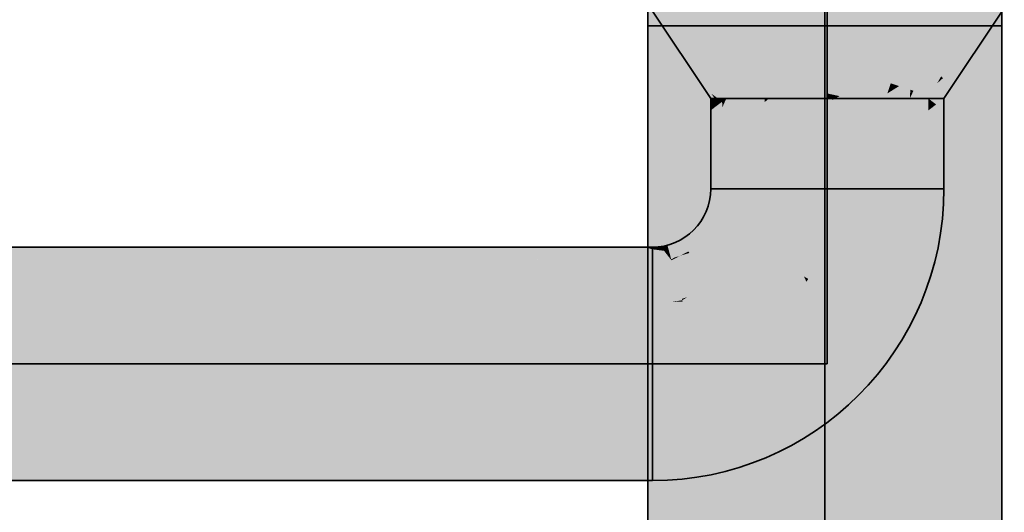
# Model space of a CAD drawing. Extents: x -459 to 541, y -543 to 550.
# Tile 87 of 577: x -399.37 to -394.48, y 250.26 to 252.7. Entities that reach past the tile are written whole.
import ezdxf

# ---------------------------------------------------------------- set-up
doc = ezdxf.new("R2010")
doc.units = 0
doc.layers.get('0').update_dxf_attribs({"lineweight": 35})
doc.layers.add('0-Shading', color=7, linetype='Continuous', lineweight=35)
doc.layers.add('H_Ruecklauf', color=5, linetype='Continuous', lineweight=35, true_color=0x0000ff)
doc.layers.add('H_Vorlauf', color=1, linetype='Continuous', lineweight=35, true_color=0xff0000)

# ---------------------------------------------------------------- blocks, each defined once
blk = doc.blocks.new('3D-Ansicht-A07ALAKR1N', base_point=(-428.9969, 201.23))
at = {"layer": '0-Shading', "color": 174, "true_color": 0x000090}
for points in [[(-396.2516, 252.6739), (-396.2216, 252.6739), (-396.2516, 253.0155), (-396.2216, 252.9566)], [(-394.5216, 252.6739), (-394.4916, 252.6739), (-394.5216, 252.9566), (-394.4916, 253.0155)], [(-396.2216, 252.6739), (-396.2516, 252.6739), (-396.2216, 249.098), (-396.2516, 249.5535)], [(-394.4916, 251.4938), (-394.4916, 252.6739), (-394.5216, 252.6739)], [(-394.5216, 249.1085), (-394.4916, 249.1085), (-394.5216, 252.6739), (-394.4916, 251.4938)]]:
    blk.add_solid(points, dxfattribs=at)
at = {"layer": '0-Shading', "color": 174, "true_color": 0x0000b0}
for points in [[(-396.2216, 252.6739), (-396.1337, 252.6739), (-396.2216, 252.9566), (-396.1337, 252.9017)], [(-394.5632, 252.6739), (-394.5216, 252.6739), (-394.5495, 252.9392), (-394.5216, 252.9566)], [(-394.6095, 252.8722), (-394.6095, 252.6739), (-394.5589, 252.7564), (-394.5632, 252.6739)], [(-396.1337, 252.2636), (-396.1337, 252.6739), (-396.2101, 252.2212), (-396.2216, 252.6739)], [(-396.1337, 249.2139), (-396.2216, 252.6739), (-396.1337, 248.218), (-396.2216, 249.098)], [(-394.6095, 252.6739), (-394.6095, 250.0939), (-394.5632, 252.6739), (-394.5632, 249.2908)], [(-394.5632, 249.0867), (-394.5216, 249.1085), (-394.5632, 252.6739), (-394.5216, 252.6739)], [(-396.1801, 251.04), (-396.1337, 251.1019), (-396.2101, 252.2212), (-396.1337, 252.2636)], [(-396.1337, 249.2139), (-396.1337, 251.1019), (-396.1801, 251.04)]]:
    blk.add_solid(points, dxfattribs=at)
at = {"layer": '0-Shading', "color": 172, "true_color": 0x0000cc}
for points in [[(-396.1337, 252.6739), (-395.9939, 252.6739), (-396.1337, 252.9017), (-395.9939, 252.8545)], [(-394.7494, 252.8545), (-394.7494, 252.6739), (-394.6355, 252.8929), (-394.6095, 252.6739)], [(-394.6346, 252.8858), (-394.6095, 252.6739), (-394.6095, 252.8722)]]:
    blk.add_solid(points, dxfattribs=at)
at = {"layer": '0-Shading', "color": 172, "true_color": 0x0000e4}
for points in [[(-395.9939, 252.6739), (-395.8116, 252.6739), (-395.9939, 252.8545), (-395.8116, 252.8183)], [(-394.9316, 252.8183), (-394.9316, 252.6739), (-394.7917, 252.8461), (-394.7494, 252.6739)], [(-394.7494, 252.6739), (-394.7494, 252.8545), (-394.7917, 252.8461)], [(-395.9939, 252.6739), (-395.8998, 252.291), (-395.8116, 252.6739), (-395.8116, 252.3038)], [(-395.9939, 252.6739), (-395.8116, 251.5292), (-395.8116, 251.932)], [(-395.9939, 252.6739), (-395.9939, 251.4938), (-395.8116, 251.5292), (-395.9812, 251.3356)], [(-394.7512, 252.19), (-394.7494, 252.6739), (-394.9316, 252.6739)], [(-394.9161, 252.1437), (-394.9316, 252.6739), (-394.9316, 252.2184)], [(-394.7544, 251.3626), (-394.7512, 252.19), (-394.9161, 252.1437), (-394.9316, 252.6739)], [(-394.7494, 252.1851), (-394.7494, 252.6739), (-394.7512, 252.19)], [(-395.8998, 252.291), (-395.8116, 251.932), (-395.8116, 252.3038)], [(-394.9316, 251.3384), (-394.883, 251.0062), (-394.9316, 252.2184), (-394.9161, 252.1437)], [(-394.7544, 251.3626), (-394.7494, 251.3384), (-394.7512, 252.19), (-394.7494, 252.1851)], [(-394.9161, 252.1437), (-394.883, 251.0062), (-394.7544, 251.3626), (-394.759, 250.1596)], [(-395.9681, 251.1712), (-395.9939, 251.4938), (-395.9939, 251.1694)], [(-395.9812, 251.3356), (-395.8116, 249.2139), (-395.8116, 251.5292)], [(-394.759, 250.1596), (-394.7494, 250.0939), (-394.7544, 251.3626), (-394.7494, 251.3384)], [(-394.9316, 249.9052), (-394.8222, 248.9233), (-394.9316, 251.3384), (-394.883, 251.0062)], [(-395.8116, 249.2139), (-395.9681, 251.1712), (-395.9939, 244.6764), (-395.9939, 251.1694)], [(-394.883, 251.0062), (-394.8222, 248.9233), (-394.759, 250.1596), (-394.7635, 248.9638)]]:
    blk.add_solid(points, dxfattribs=at)
at = {"layer": '0-Shading', "color": 5, "true_color": 0x0000f4}
for points in [[(-395.8116, 252.6739), (-395.5994, 252.6739), (-395.8116, 252.8183), (-395.5994, 252.7955)], [(-395.1439, 252.6739), (-394.9316, 252.6739), (-395.1439, 252.7955), (-394.9316, 252.8183)]]:
    blk.add_solid(points, dxfattribs=at)
at = {"layer": '0-Shading', "color": 14, "true_color": 0xa80000}
for points in [[(-396.2003, 252.7486), (-395.8611, 252.3129), (-396.1656, 252.7619), (-396.0151, 252.5791)], [(-396.0151, 252.5791), (-396.1209, 252.7619), (-396.1656, 252.7619)], [(-394.7928, 252.4231), (-394.754, 252.3819), (-394.5496, 252.7619), (-394.5174, 252.7486)], [(-394.7928, 252.4231), (-394.5496, 252.7619), (-394.5967, 252.7619)], [(-395.9029, 252.3129), (-395.8611, 252.3129), (-395.9346, 252.3369), (-396.2003, 252.7486)], [(-394.7841, 252.4139), (-394.7928, 252.4231), (-394.8127, 252.3886)], [(-394.8565, 252.3129), (-394.7841, 252.4139), (-394.8127, 252.3886)], [(-394.8565, 252.3129), (-394.7986, 252.3129), (-394.7841, 252.4139), (-394.754, 252.3819)], [(-395.9191, 252.3129), (-395.9029, 252.3129), (-395.9346, 252.3369)]]:
    blk.add_solid(points, dxfattribs=at)
at = {"layer": '0-Shading', "color": 12, "true_color": 0xc00000}
for points in [[(-395.8018, 252.3825), (-395.9811, 252.7619), (-396.0151, 252.5791), (-396.1209, 252.7619)], [(-394.7928, 252.4231), (-394.5967, 252.7619), (-394.8283, 252.5677), (-394.7366, 252.7619)], [(-395.769, 252.3129), (-395.8018, 252.3825), (-395.8611, 252.3129), (-396.0151, 252.5791)], [(-394.8127, 252.3886), (-394.7928, 252.4231), (-394.9306, 252.3512), (-394.8283, 252.5677)], [(-394.9487, 252.3129), (-394.8565, 252.3129), (-394.9306, 252.3512), (-394.8127, 252.3886)]]:
    blk.add_solid(points, dxfattribs=at)
at = {"layer": '0-Shading', "color": 12, "true_color": 0xd30000}
for points in [[(-395.6805, 252.3129), (-395.6488, 252.3129), (-395.8018, 252.3825), (-395.9811, 252.7619)], [(-395.6488, 252.3129), (-395.7749, 252.6902), (-395.9811, 252.7619), (-395.8302, 252.7619)], [(-395.7749, 252.6902), (-395.7988, 252.7619), (-395.8302, 252.7619)], [(-394.9458, 252.3563), (-394.9188, 252.7619), (-395.0435, 252.3886)], [(-394.9188, 252.7619), (-394.9458, 252.3563), (-394.8283, 252.5677), (-394.9306, 252.3512)], [(-394.9188, 252.7619), (-394.8283, 252.5677), (-394.8508, 252.7619)], [(-394.8283, 252.5677), (-394.7366, 252.7619), (-394.8508, 252.7619)], [(-395.769, 252.3129), (-395.6805, 252.3129), (-395.8018, 252.3825)], [(-395.0435, 252.3886), (-395.0605, 252.3379), (-395.0016, 252.3747)], [(-395.0605, 252.3379), (-394.9458, 252.3563), (-395.0016, 252.3747)], [(-395.0605, 252.3379), (-395.0688, 252.3129), (-394.9458, 252.3563), (-394.9487, 252.3129)], [(-394.9458, 252.3563), (-394.9487, 252.3129), (-394.9306, 252.3512)]]:
    blk.add_solid(points, dxfattribs=at)
at = {"layer": '0-Shading', "color": 12, "true_color": 0xe10000}
for points in [[(-395.5322, 252.4474), (-395.5866, 252.7619), (-395.7749, 252.6902), (-395.7988, 252.7619)], [(-395.0435, 252.3886), (-394.9188, 252.7619), (-395.1732, 252.5183), (-395.131, 252.7619)], [(-395.5089, 252.3129), (-395.5322, 252.4474), (-395.6488, 252.3129), (-395.7749, 252.6902)], [(-395.2087, 252.3129), (-395.0435, 252.3886), (-395.1732, 252.5183)], [(-395.2087, 252.3129), (-395.1771, 252.3129), (-395.0435, 252.3886), (-395.0605, 252.3379)], [(-395.1771, 252.3129), (-395.0688, 252.3129), (-395.0605, 252.3379)]]:
    blk.add_solid(points, dxfattribs=at)
at = {"layer": '0-Shading', "color": 5, "true_color": 0x0000fc}
for points in [[(-395.5994, 252.6739), (-395.3716, 252.6739), (-395.5994, 252.7955), (-395.3716, 252.7878)], [(-395.3716, 252.6739), (-395.1439, 252.6739), (-395.3716, 252.7878), (-395.1439, 252.7955)]]:
    blk.add_solid(points, dxfattribs=at)
at = {"layer": '0-Shading', "color": 1, "true_color": 0xe80000}
for points in [[(-395.3588, 252.3379), (-395.3588, 252.7619), (-395.5322, 252.4474), (-395.5866, 252.7619)], [(-395.2426, 252.3129), (-395.2087, 252.3129), (-395.3588, 252.3379), (-395.3588, 252.7619)], [(-395.2087, 252.3129), (-395.1732, 252.5183), (-395.3588, 252.7619), (-395.3237, 252.7619)], [(-395.1732, 252.5183), (-395.131, 252.7619), (-395.3237, 252.7619)], [(-395.3588, 252.3129), (-395.3588, 252.3379), (-395.5089, 252.3129), (-395.5322, 252.4474)], [(-395.3588, 252.3379), (-395.3588, 252.3129), (-395.2981, 252.3249), (-395.3192, 252.3129)], [(-395.3192, 252.3129), (-395.2426, 252.3129), (-395.2981, 252.3249)]]:
    blk.add_solid(points, dxfattribs=at)
at = {"layer": '0-Shading', "color": 14, "true_color": 0x8d0000}
for points in [[(-395.9346, 252.3369), (-396.2003, 252.7486), (-396.0668, 252.5044), (-396.2101, 252.7189)], [(-394.754, 252.3819), (-394.7052, 252.4231), (-394.5174, 252.7486), (-394.5075, 252.7189)], [(-395.9388, 252.3129), (-395.9191, 252.3129), (-396.0668, 252.5044), (-395.9346, 252.3369)], [(-394.7788, 252.3129), (-394.7052, 252.4231), (-394.7986, 252.3129), (-394.754, 252.3819)]]:
    blk.add_solid(points, dxfattribs=at)
at = {"layer": '0-Shading', "color": 172, "true_color": 0x0000cd}
for points in [[(-395.9939, 251.4938), (-395.9939, 252.6739), (-396.1337, 252.6739)], [(-396.0856, 252.2682), (-396.1337, 252.6739), (-396.1337, 252.2636)], [(-394.7335, 252.0776), (-394.7494, 252.6739), (-394.7494, 252.1851)], [(-394.6095, 252.6739), (-394.7494, 252.6739), (-394.6095, 251.2407), (-394.7335, 252.0776)], [(-395.9939, 251.4938), (-396.0856, 252.2682), (-396.1337, 251.1019), (-396.1337, 252.2636)], [(-394.7494, 251.3384), (-394.7026, 250.9223), (-394.7494, 252.1851), (-394.7335, 252.0776)], [(-394.7335, 252.0776), (-394.7026, 250.9223), (-394.6095, 251.2407), (-394.6095, 250.0939)], [(-395.9939, 251.4938), (-396.1337, 251.1019), (-396.0144, 251.1595)], [(-395.9939, 251.4938), (-396.0144, 251.1595), (-395.9939, 251.1694)], [(-394.7494, 251.3384), (-394.7494, 250.0939), (-394.6645, 249.4937), (-394.6927, 249.4769)], [(-394.7494, 251.3384), (-394.6645, 249.4937), (-394.7026, 250.9223)], [(-396.1337, 251.1019), (-396.1337, 249.2139), (-396.0144, 251.1595)], [(-396.0144, 251.1595), (-396.1337, 249.2139), (-395.9939, 244.6764), (-396.0363, 244.5574)], [(-396.0144, 251.1595), (-395.9939, 244.6764), (-395.9939, 251.1694)], [(-394.6095, 250.0939), (-394.7026, 250.9223), (-394.6095, 249.5265), (-394.6645, 249.4937)]]:
    blk.add_solid(points, dxfattribs=at)
at = {"layer": '0-Shading', "color": 5, "true_color": 0x0000f5}
for points in [[(-395.5994, 252.1046), (-395.5994, 252.6739), (-395.8116, 252.6739)], [(-395.7744, 252.309), (-395.8116, 252.6739), (-395.8116, 252.3038)], [(-395.6804, 252.322), (-395.8116, 252.6739), (-395.7744, 252.309)], [(-394.9461, 252.2496), (-394.9316, 252.6739), (-395.1439, 252.6739)], [(-395.1413, 252.2078), (-394.9716, 251.5044), (-395.1439, 252.6739), (-394.9461, 252.2496)], [(-395.1413, 252.2078), (-395.1439, 252.6739), (-395.1439, 252.2184)], [(-394.9316, 252.2184), (-394.9316, 252.6739), (-394.9461, 252.2496)], [(-395.5994, 252.1046), (-395.6804, 252.322), (-395.5994, 250.5935), (-395.7744, 252.309)], [(-395.5994, 250.5935), (-395.7744, 252.309), (-395.8116, 251.932), (-395.8116, 252.3038)], [(-394.9716, 251.5044), (-394.9316, 251.3384), (-394.9461, 252.2496), (-394.9316, 252.2184)], [(-395.1439, 251.2407), (-395.1357, 251.1896), (-395.1439, 252.2184), (-395.1413, 252.2078)], [(-395.1357, 251.1896), (-395.0096, 250.3959), (-395.1413, 252.2078), (-394.9716, 251.5044)], [(-395.5994, 250.5935), (-395.8116, 251.932), (-395.6125, 250.5877)], [(-395.8116, 251.932), (-395.8116, 251.5292), (-395.7596, 251.5809)], [(-395.8116, 251.5292), (-395.5994, 250.4988), (-395.7596, 251.5809)], [(-395.8116, 251.5292), (-395.8116, 249.2139), (-395.5994, 250.4988), (-395.5994, 245.9896)], [(-395.0096, 250.3959), (-394.9316, 249.9052), (-394.9716, 251.5044), (-394.9316, 251.3384)], [(-395.1439, 249.4497), (-395.1253, 249.2831), (-395.1439, 251.2407), (-395.1357, 251.1896)], [(-395.0659, 248.7504), (-395.0096, 250.3959), (-395.1253, 249.2831), (-395.1357, 251.1896)], [(-395.6125, 250.5877), (-395.5994, 250.4988), (-395.5994, 250.5935)], [(-394.9316, 248.8479), (-394.9316, 249.9052), (-395.0659, 248.7504), (-395.0096, 250.3959)]]:
    blk.add_solid(points, dxfattribs=at)
at = {"layer": '0-Shading', "color": 5, "true_color": 0x0000fd}
for points in [[(-395.3871, 252.2184), (-395.3716, 252.6739), (-395.5994, 252.6739)], [(-395.4204, 251.2407), (-395.3871, 252.2184), (-395.5994, 252.1046), (-395.5994, 252.6739)], [(-395.3716, 252.1851), (-395.3716, 252.6739), (-395.3871, 252.2184)], [(-395.1459, 252.2225), (-395.1439, 252.6739), (-395.3716, 252.6739)], [(-395.3716, 252.1851), (-395.1502, 251.2672), (-395.3716, 252.6739), (-395.1459, 252.2225)], [(-395.1439, 252.2184), (-395.1439, 252.6739), (-395.1459, 252.2225)], [(-395.1502, 251.2672), (-395.1439, 251.2407), (-395.1459, 252.2225), (-395.1439, 252.2184)], [(-395.4204, 251.2407), (-395.3716, 251.0049), (-395.3871, 252.2184), (-395.3716, 252.1851)], [(-395.3716, 251.0049), (-395.1581, 249.5465), (-395.3716, 252.1851), (-395.1502, 251.2672)], [(-395.4204, 251.2407), (-395.5994, 252.1046), (-395.4402, 250.6606), (-395.5994, 250.5935)], [(-395.1581, 249.5465), (-395.1439, 249.4497), (-395.1502, 251.2672), (-395.1439, 251.2407)], [(-395.4113, 250.6727), (-395.4204, 251.2407), (-395.4402, 250.6606)], [(-395.4204, 251.2407), (-395.4113, 250.6727), (-395.3716, 251.0049), (-395.3716, 250.6895)], [(-395.3716, 251.0049), (-395.3716, 250.6895), (-395.328, 250.7072)], [(-395.3716, 250.6895), (-395.1581, 249.5465), (-395.328, 250.7072)], [(-395.5994, 250.5935), (-395.5994, 250.4988), (-395.4402, 250.6606), (-395.4815, 249.4497)], [(-395.4815, 249.4497), (-395.3768, 248.5181), (-395.4402, 250.6606), (-395.4113, 250.6727)], [(-395.4113, 250.6727), (-395.3768, 248.5181), (-395.3716, 250.6895), (-395.3716, 248.5221)], [(-395.3716, 250.6895), (-395.3716, 248.5221), (-395.1581, 249.5465), (-395.162, 248.6802)], [(-395.5994, 250.4988), (-395.5994, 245.9896), (-395.4815, 249.4497)]]:
    blk.add_solid(points, dxfattribs=at)
at = {"layer": '0-Shading', "color": 14, "true_color": 0xa00000}
for points in [[(-395.882, 252.297), (-395.8828, 252.3129), (-395.9388, 252.2538), (-395.9388, 252.3129)], [(-395.9388, 251.8639), (-395.8611, 251.8639), (-395.9388, 252.2538), (-395.882, 252.297)], [(-395.8611, 252.3129), (-395.8828, 252.3129), (-395.8806, 252.2693)], [(-395.8611, 252.3129), (-395.8806, 252.2693), (-395.8611, 252.2538), (-395.8772, 252.1968)], [(-394.8177, 252.2833), (-394.7788, 252.3129), (-394.8565, 252.3129)], [(-394.8565, 252.2538), (-394.8177, 252.2833), (-394.8565, 252.3129)], [(-394.7788, 251.8639), (-394.7788, 252.3129), (-394.8565, 251.8639), (-394.8565, 252.2538)], [(-395.8772, 252.1968), (-395.8611, 251.8639), (-395.8611, 252.2538)], [(-395.9487, 251.7888), (-395.8736, 251.7687), (-395.9388, 251.8639), (-395.8611, 251.8639)], [(-394.9033, 251.5087), (-394.8282, 251.4886), (-394.8565, 251.8639), (-394.7788, 251.8639)], [(-395.9487, 251.7888), (-395.9777, 251.7189), (-395.8736, 251.7687), (-395.9181, 251.6845)], [(-395.9181, 251.6845), (-395.9104, 251.6801), (-395.8736, 251.7687)], [(-395.9777, 251.7189), (-396.0237, 251.6588), (-395.9181, 251.6845), (-395.9865, 251.6216)], [(-395.9181, 251.6845), (-395.9865, 251.6216), (-395.9104, 251.6801), (-395.9751, 251.6102)], [(-396.0237, 251.6588), (-396.0838, 251.6128), (-395.9865, 251.6216), (-396.0677, 251.5849)], [(-395.9751, 251.6102), (-395.9688, 251.6039), (-395.9104, 251.6801)], [(-396.0838, 251.6128), (-396.1537, 251.5838), (-396.0677, 251.5849), (-396.1511, 251.5739)], [(-395.9865, 251.6216), (-396.0677, 251.5849), (-395.9751, 251.6102), (-396.0575, 251.5672)], [(-395.9751, 251.6102), (-396.0575, 251.5672), (-395.9688, 251.6039), (-396.0494, 251.5532)], [(-396.0494, 251.5532), (-396.045, 251.5455), (-395.9688, 251.6039)], [(-415.775, 251.5739), (-396.7266, 251.5134), (-397.5616, 251.5739)], [(-415.775, 251.5739), (-415.775, 251.4962), (-396.7266, 251.5134), (-397.3009, 251.4962)], [(-396.3542, 251.5739), (-397.5616, 251.5739), (-396.317, 251.5643)], [(-396.317, 251.5643), (-397.5616, 251.5739), (-396.2288, 251.4962), (-396.4895, 251.4962)], [(-396.2656, 251.5739), (-396.3542, 251.5739), (-396.2288, 251.5637), (-396.317, 251.5643)], [(-396.2288, 251.5637), (-396.317, 251.5643), (-396.2288, 251.5417)], [(-396.317, 251.5643), (-396.2288, 251.4962), (-396.2288, 251.5417)], [(-396.2288, 251.5637), (-396.2288, 251.5739), (-396.2656, 251.5739)], [(-396.1705, 251.556), (-396.1886, 251.5792), (-396.2288, 251.5637), (-396.2288, 251.5739)], [(-396.1536, 251.5343), (-396.1705, 251.556), (-396.2288, 251.5417), (-396.2288, 251.5637)], [(-396.2288, 251.5417), (-396.2288, 251.4962), (-396.1536, 251.5343), (-396.1368, 251.5128)], [(-396.1537, 251.5838), (-396.1886, 251.5792), (-396.1511, 251.5739)], [(-396.1511, 251.5739), (-396.1886, 251.5792), (-396.1454, 251.5527), (-396.1705, 251.556)], [(-396.1454, 251.5527), (-396.1705, 251.556), (-396.1401, 251.5329), (-396.1536, 251.5343)], [(-396.0677, 251.5849), (-396.1511, 251.5739), (-396.0575, 251.5672), (-396.1454, 251.5527)], [(-396.0575, 251.5672), (-396.1454, 251.5527), (-396.0494, 251.5532), (-396.1401, 251.5329)], [(-396.0761, 251.5473), (-396.1401, 251.5329), (-396.1348, 251.5131)], [(-396.045, 251.5455), (-396.091, 251.5312), (-396.1336, 251.5087)], [(-396.091, 251.5312), (-396.0494, 251.5532), (-396.1179, 251.5229), (-396.0761, 251.5473)], [(-396.045, 251.5455), (-396.0494, 251.5532), (-396.091, 251.5312)], [(-397.1502, 251.5007), (-397.3009, 251.4962), (-397.0538, 251.4962)], [(-396.7763, 251.4962), (-396.9507, 251.5067), (-397.0538, 251.4962), (-397.1502, 251.5007)], [(-396.6089, 251.4962), (-396.8186, 251.5106), (-396.7763, 251.4962), (-396.9507, 251.5067)], [(-396.7266, 251.5134), (-396.8186, 251.5106), (-396.4895, 251.4962), (-396.6089, 251.4962)], [(-396.2288, 251.4962), (-396.1336, 251.5087), (-396.1368, 251.5128)], [(-396.1401, 251.5329), (-396.1536, 251.5343), (-396.1348, 251.5131), (-396.1368, 251.5128)], [(-396.1368, 251.5128), (-396.1336, 251.5087), (-396.1348, 251.5131)], [(-396.1336, 251.5087), (-396.091, 251.5312), (-396.1348, 251.5131), (-396.1179, 251.5229)], [(-395.0404, 251.1777), (-394.9731, 251.1389), (-394.9033, 251.5087), (-394.8282, 251.4886)], [(-395.0404, 251.1777), (-395.1153, 251.0801), (-394.9731, 251.1389), (-395.0779, 251.0024)], [(-395.1153, 251.0801), (-395.2585, 250.8935), (-395.0779, 251.0024), (-395.2035, 250.8386)], [(-395.5427, 250.6755), (-395.5038, 250.6082), (-395.2585, 250.8935), (-395.2035, 250.8386)], [(-395.8736, 250.5384), (-395.8535, 250.4633), (-395.5427, 250.6755), (-395.5038, 250.6082)], [(-396.2288, 250.4916), (-396.2288, 250.4139), (-395.8736, 250.5384), (-395.8535, 250.4633)], [(-396.2288, 250.4139), (-396.2288, 250.4916), (-415.775, 250.4139), (-415.775, 250.4916)]]:
    blk.add_solid(points, dxfattribs=at)
at = {"layer": '0-Shading', "color": 12, "true_color": 0xd90000}
for points in [[(-395.755, 252.2833), (-395.6702, 252.307), (-395.8611, 252.3129), (-395.6704, 252.3129)], [(-395.8611, 252.2538), (-395.755, 252.2833), (-395.8611, 252.3129)], [(-395.8611, 251.8639), (-395.6488, 251.8639), (-395.8611, 252.2538), (-395.6702, 252.307)], [(-395.6488, 252.3129), (-395.6704, 252.3129), (-395.6702, 252.307)], [(-395.6696, 252.2959), (-395.6488, 252.3129), (-395.6702, 252.307)], [(-395.6488, 252.2538), (-395.6488, 252.3129), (-395.6665, 252.2308), (-395.6696, 252.2959)], [(-394.9627, 252.2833), (-394.8565, 252.3129), (-395.0688, 252.3129)], [(-395.0688, 252.2538), (-394.9627, 252.2833), (-395.0688, 252.3129)], [(-395.0688, 252.1395), (-394.8565, 252.3129), (-395.0688, 252.2538)], [(-395.0688, 251.9778), (-394.8565, 252.2538), (-395.0688, 252.1395), (-394.8565, 252.3129)], [(-395.6665, 252.2308), (-395.6611, 252.1187), (-395.6488, 252.2538), (-395.6488, 252.1395)], [(-394.8565, 251.8639), (-394.8565, 252.2538), (-395.0688, 251.8639), (-395.0688, 251.9778)], [(-395.6611, 252.1187), (-395.6488, 251.8639), (-395.6488, 252.1395)], [(-395.8736, 251.7687), (-395.6686, 251.7138), (-395.8611, 251.8639), (-395.6488, 251.8639)], [(-395.1083, 251.5637), (-394.9033, 251.5087), (-395.0688, 251.8639), (-394.8565, 251.8639)], [(-395.8736, 251.7687), (-395.9104, 251.6801), (-395.6686, 251.7138), (-395.7387, 251.581)], [(-395.7387, 251.581), (-395.7265, 251.5739), (-395.6686, 251.7138)], [(-395.9104, 251.6801), (-395.9688, 251.6039), (-395.7387, 251.581), (-395.8466, 251.4817)], [(-395.9688, 251.6039), (-396.045, 251.5455), (-395.8466, 251.4817), (-395.9747, 251.4238)], [(-396.0261, 251.5128), (-396.045, 251.5455), (-396.1336, 251.5087)], [(-395.7387, 251.581), (-395.8466, 251.4817), (-395.7265, 251.5739), (-395.8287, 251.4638)], [(-395.8287, 251.4638), (-395.8187, 251.4538), (-395.7265, 251.5739)], [(-395.2242, 251.2839), (-395.0404, 251.1777), (-395.1083, 251.5637), (-394.9033, 251.5087)], [(-415.775, 251.4962), (-415.775, 251.2839), (-397.3009, 251.4962), (-397.4324, 251.4858)], [(-397.0538, 251.4962), (-397.3009, 251.4962), (-397.0256, 251.4903), (-397.4324, 251.4858)], [(-397.0256, 251.4903), (-397.4324, 251.4858), (-396.2942, 251.3371), (-396.2288, 251.2839)], [(-396.7645, 251.4932), (-396.7763, 251.4962), (-397.0256, 251.4903), (-397.0538, 251.4962)], [(-396.7645, 251.4932), (-397.0256, 251.4903), (-396.3576, 251.3887), (-396.2942, 251.3371)], [(-396.6089, 251.4962), (-396.7763, 251.4962), (-396.6044, 251.4949), (-396.7645, 251.4932)], [(-396.3576, 251.3887), (-396.4275, 251.4456), (-396.7645, 251.4932), (-396.6044, 251.4949)], [(-396.6044, 251.4949), (-396.4895, 251.4962), (-396.6089, 251.4962)], [(-396.4275, 251.4456), (-396.4895, 251.4962), (-396.6044, 251.4949)], [(-396.2288, 251.4238), (-396.2288, 251.4962), (-396.4895, 251.4962)], [(-396.2288, 251.4238), (-396.4895, 251.4962), (-396.2288, 251.3903), (-396.4275, 251.4456)], [(-396.1336, 251.5087), (-396.2288, 251.4962), (-396.1063, 251.4065), (-396.2288, 251.4238)], [(-395.9747, 251.4238), (-396.0261, 251.5128), (-396.1063, 251.4065), (-396.1336, 251.5087)], [(-397.4324, 251.4858), (-415.775, 251.2839), (-399.9909, 251.2839)], [(-396.2288, 251.2839), (-397.4324, 251.4858), (-399.9909, 251.2839)], [(-396.2288, 251.3903), (-396.4275, 251.4456), (-396.2288, 251.3557), (-396.3576, 251.3887)], [(-395.8466, 251.4817), (-395.9747, 251.4238), (-395.8287, 251.4638), (-395.9586, 251.3958)], [(-395.8287, 251.4638), (-395.9586, 251.3958), (-395.8187, 251.4538), (-395.9459, 251.3738)], [(-395.9459, 251.3738), (-395.9388, 251.3616), (-395.8187, 251.4538)], [(-396.1063, 251.4065), (-396.2288, 251.4238), (-396.0973, 251.373), (-396.2288, 251.3903)], [(-396.0973, 251.373), (-396.2288, 251.3903), (-396.0889, 251.3418), (-396.2288, 251.3557)], [(-395.9747, 251.4238), (-396.1063, 251.4065), (-395.9586, 251.3958), (-396.0973, 251.373)], [(-395.9586, 251.3958), (-396.0973, 251.373), (-395.9459, 251.3738), (-396.0889, 251.3418)], [(-396.2288, 251.3557), (-396.3576, 251.3887), (-396.2288, 251.3234), (-396.2942, 251.3371)], [(-396.0889, 251.3418), (-396.2288, 251.3557), (-396.0824, 251.3173), (-396.2288, 251.3234)], [(-395.9459, 251.3738), (-396.0889, 251.3418), (-395.9388, 251.3616), (-396.0824, 251.3173)], [(-395.9388, 251.3616), (-396.0538, 251.3261), (-396.0787, 251.3037), (-396.0805, 251.3106)], [(-396.2942, 251.3371), (-396.2288, 251.2839), (-396.2288, 251.3234)], [(-396.0824, 251.3173), (-396.2288, 251.3234), (-396.0805, 251.3106), (-396.2288, 251.2839)], [(-396.1296, 251.3018), (-396.2288, 251.2839), (-396.0787, 251.3037)], [(-396.0805, 251.3106), (-396.1296, 251.3018), (-396.0787, 251.3037)], [(-396.0538, 251.3261), (-396.0824, 251.3173), (-396.0805, 251.3106)], [(-395.2242, 251.2839), (-395.337, 251.1369), (-395.0404, 251.1777), (-395.1153, 251.0801)], [(-395.337, 251.1369), (-395.4086, 251.0437), (-395.1153, 251.0801), (-395.2585, 250.8935)], [(-395.6488, 250.8593), (-395.5427, 250.6755), (-395.4086, 251.0437), (-395.2585, 250.8935)], [(-395.9286, 250.7434), (-395.8736, 250.5384), (-395.6488, 250.8593), (-395.5427, 250.6755)], [(-396.2288, 250.7039), (-396.2288, 250.4916), (-395.9286, 250.7434), (-395.8736, 250.5384)], [(-396.2288, 250.4916), (-396.2288, 250.7039), (-415.775, 250.4916), (-415.775, 250.7039)]]:
    blk.add_solid(points, dxfattribs=at)
at = {"layer": '0-Shading', "color": 1, "true_color": 0xfa0000}
for points in [[(-395.5038, 252.2833), (-395.3588, 252.3129), (-395.6488, 252.3129)], [(-395.6488, 252.2538), (-395.5038, 252.2833), (-395.6488, 252.3129)], [(-395.6488, 252.1395), (-395.3588, 252.3129), (-395.6488, 252.2538)], [(-395.3588, 251.8639), (-395.3588, 252.3129), (-395.6488, 251.8639), (-395.6488, 252.1395)], [(-395.3293, 252.3129), (-395.3588, 252.3129), (-395.3297, 252.307)], [(-395.3588, 252.3129), (-395.3588, 251.8639), (-395.3297, 252.307)], [(-395.0688, 252.3129), (-395.3399, 252.1508), (-395.1679, 252.1595), (-395.3508, 251.9855)], [(-395.3399, 252.1508), (-395.0688, 252.3129), (-395.3328, 252.259)], [(-395.0688, 252.3129), (-395.3293, 252.3129), (-395.3328, 252.259)], [(-395.0688, 252.3129), (-395.1679, 252.1595), (-395.0688, 252.2538)], [(-395.1679, 252.1595), (-395.0688, 252.1395), (-395.0688, 252.2538)], [(-395.3508, 251.9855), (-395.3588, 251.8639), (-395.1679, 252.1595)], [(-395.1679, 252.1595), (-395.3588, 251.8639), (-395.0688, 252.1395), (-395.2596, 251.9029)], [(-395.2596, 251.9029), (-395.0688, 251.9778), (-395.0688, 252.1395)], [(-395.1477, 251.8639), (-395.0688, 251.9778), (-395.2911, 251.8639), (-395.2596, 251.9029)], [(-395.0688, 251.8639), (-395.0688, 251.9778), (-395.1477, 251.8639)], [(-395.2596, 251.9029), (-395.3588, 251.8639), (-395.2911, 251.8639)], [(-395.6488, 251.8639), (-395.6686, 251.7138), (-395.3724, 251.761), (-395.4432, 251.6534)], [(-395.6488, 251.8639), (-395.3724, 251.761), (-395.3588, 251.8639)], [(-395.3885, 251.6387), (-395.1083, 251.5637), (-395.3588, 251.8639), (-395.0688, 251.8639)], [(-395.4432, 251.6534), (-395.3885, 251.6387), (-395.3724, 251.761)], [(-395.6686, 251.7138), (-395.7265, 251.5739), (-395.4432, 251.6534), (-395.563, 251.4795)], [(-395.563, 251.4795), (-395.4754, 251.4289), (-395.4432, 251.6534), (-395.3885, 251.6387)], [(-395.4754, 251.4289), (-395.2242, 251.2839), (-395.3885, 251.6387), (-395.1083, 251.5637)], [(-395.7265, 251.5739), (-395.8187, 251.4538), (-395.563, 251.4795), (-395.6809, 251.316)], [(-395.7512, 251.2228), (-395.8187, 251.4538), (-395.819, 251.1541), (-395.9388, 251.3616)], [(-395.6809, 251.316), (-395.8187, 251.4538), (-395.7512, 251.2228)], [(-395.6809, 251.316), (-395.6136, 251.2487), (-395.563, 251.4795), (-395.4754, 251.4289)], [(-395.4627, 251.4022), (-395.4754, 251.4289), (-395.5843, 251.2194), (-395.6136, 251.2487)], [(-395.337, 251.1369), (-395.4627, 251.4022), (-395.5124, 251.1475), (-395.5843, 251.2194)], [(-395.4534, 251.4162), (-395.4754, 251.4289), (-395.4627, 251.4022)], [(-395.2242, 251.2839), (-395.4534, 251.4162), (-395.337, 251.1369), (-395.4627, 251.4022)], [(-395.9388, 251.3616), (-396.0787, 251.3037), (-395.819, 251.1541), (-396.0371, 251.1485)], [(-396.0787, 251.3037), (-396.2288, 251.2839), (-396.0371, 251.1485), (-396.2288, 251.1468)], [(-395.6136, 251.2487), (-395.6809, 251.316), (-395.7321, 251.1578), (-395.7512, 251.2228)], [(-400.9658, 251.1468), (-396.2288, 251.1468), (-399.9909, 251.2839), (-396.2288, 251.2839)], [(-395.5843, 251.2194), (-395.6136, 251.2487), (-395.6278, 251.1529), (-395.7321, 251.1578)], [(-395.7512, 251.2228), (-395.819, 251.1541), (-395.8025, 251.1548)], [(-395.7321, 251.1578), (-395.7512, 251.2228), (-395.8025, 251.1548)], [(-395.5124, 251.1475), (-395.5843, 251.2194), (-395.6278, 251.1529)], [(-415.775, 250.9939), (-396.2288, 250.9939), (-415.775, 251.1468), (-396.2288, 251.1468)], [(-396.2288, 251.1468), (-396.2288, 250.9939), (-396.0371, 251.1485), (-396.0036, 251.0235)], [(-396.0371, 251.1485), (-396.0036, 251.0235), (-395.819, 251.1541), (-395.7938, 251.1105)], [(-395.819, 251.1541), (-395.7938, 251.1105), (-395.7321, 251.1578)], [(-395.7321, 251.1578), (-395.7938, 251.1105), (-395.4086, 251.0437), (-395.6488, 250.8593)], [(-395.7321, 251.1578), (-395.4086, 251.0437), (-395.5124, 251.1475)], [(-395.5124, 251.1475), (-395.4086, 251.0437), (-395.337, 251.1369)], [(-395.7938, 251.1105), (-396.0036, 251.0235), (-395.7626, 251.0564), (-395.9998, 251.009)], [(-395.9998, 251.009), (-395.9286, 250.7434), (-395.7626, 251.0564), (-395.6488, 250.8593)], [(-396.0036, 251.0235), (-396.2288, 250.9939), (-395.9998, 251.009)], [(-396.2288, 250.9939), (-396.2288, 250.7039), (-395.9998, 251.009), (-395.9286, 250.7434)], [(-396.2288, 250.7039), (-396.2288, 250.9939), (-415.775, 250.7039), (-415.775, 250.9939)]]:
    blk.add_solid(points, dxfattribs=at)
blk = doc.blocks.new('Rohr - 1703-A07ALC9I1N', base_point=(-395.3716, 205.3939))
at = {"color": 0, "linetype": 'ByBlock', "lineweight": -2, "ltscale": 0.35}
blk.add_line((-395.3716, 205.3939), (-395.3716, 253.9939), dxfattribs=at)
blk = doc.blocks.new('Rohr - 1703-A07ALCB61N', base_point=(-415.775, 250.9939))
at = {"color": 0, "linetype": 'ByBlock', "lineweight": -2, "ltscale": 0.35}
for p, q in [((-395.3588, 250.9939), (-395.3588, 253.9939)), ((-415.775, 250.9939), (-395.3588, 250.9939))]:
    blk.add_line(p, q, dxfattribs=at)
blk = doc.blocks.new('Geometrie-A07ALCC01N', base_point=(-415.775, 203.3939))
at = {"layer": 'H_Ruecklauf', "lineweight": -2}
for p, q in [((-396.2516, 252.6739), (-396.2516, 253.0155)), ((-394.4916, 252.6739), (-394.4916, 253.0155)), ((-396.2516, 252.6739), (-394.4916, 252.6739)), ((-396.2516, 252.6739), (-396.2516, 207.1899)), ((-396.2516, 252.6739), (-395.7361, 252.6739)), ((-395.7361, 252.6739), (-395.0071, 252.6739)), ((-395.0071, 252.6739), (-394.4916, 252.6739)), ((-394.4916, 207.1899), (-394.4916, 252.6739))]:
    blk.add_line(p, q, dxfattribs=at)
blk = doc.blocks.new('Geometrie-A07ALCC21N', base_point=(-415.775, 203.3739))
at = {"layer": 'H_Vorlauf', "lineweight": -2}
for p, q in [((-396.2388, 252.7619), (-395.9388, 252.3129)), ((-394.4788, 252.7619), (-394.7788, 252.3129)), ((-395.9388, 252.3129), (-394.7788, 252.3129)), ((-395.9388, 252.3129), (-395.9388, 251.8639)), ((-395.5991, 252.3129), (-395.9388, 252.3129)), ((-395.1186, 252.3129), (-395.5991, 252.3129)), ((-394.7788, 252.3129), (-395.1186, 252.3129)), ((-394.7788, 251.8639), (-394.7788, 252.3129)), ((-395.5991, 251.8639), (-395.9388, 251.8639)), ((-395.9388, 251.8639), (-394.7788, 251.8639)), ((-395.1186, 251.8639), (-395.5991, 251.8639)), ((-394.7788, 251.8639), (-395.1186, 251.8639)), ((-396.2288, 251.5739), (-415.775, 251.5739)), ((-396.2288, 251.2341), (-396.2288, 251.5739)), ((-396.2288, 251.5739), (-396.2288, 250.4139)), ((-396.2288, 250.7537), (-396.2288, 251.2341)), ((-396.2288, 250.4139), (-396.2288, 250.7537)), ((-415.775, 250.4139), (-396.2288, 250.4139))]:
    blk.add_line(p, q, dxfattribs=at)
for major_axis in [(0, -0.29), (0, -1.45)]:
    blk.add_ellipse((-396.2288, 251.8639), major_axis=major_axis, ratio=1, start_param=0, end_param=1.570796, dxfattribs=at)

msp = doc.modelspace()

# ---------------------------------------------------------------- block references
msp.add_blockref('3D-Ansicht-A07ALAKR1N', (-428.9969, 201.23))
at = {"linetype": 'Continuous', "ltscale": 0.35}
for name, p in [('Geometrie-A07ALCC21N', (-415.775, 203.3739)), ('Geometrie-A07ALCC01N', (-415.775, 203.3939))]:
    msp.add_blockref(name, p, dxfattribs=at)
at = {"layer": 'H_Ruecklauf', "ltscale": 0.35}
msp.add_blockref('Rohr - 1703-A07ALC9I1N', (-395.3716, 205.3939), dxfattribs=at)
at = {"layer": 'H_Vorlauf', "ltscale": 0.35}
msp.add_blockref('Rohr - 1703-A07ALCB61N', (-415.775, 250.9939), dxfattribs=at)

doc.saveas('drawing.dxf')
